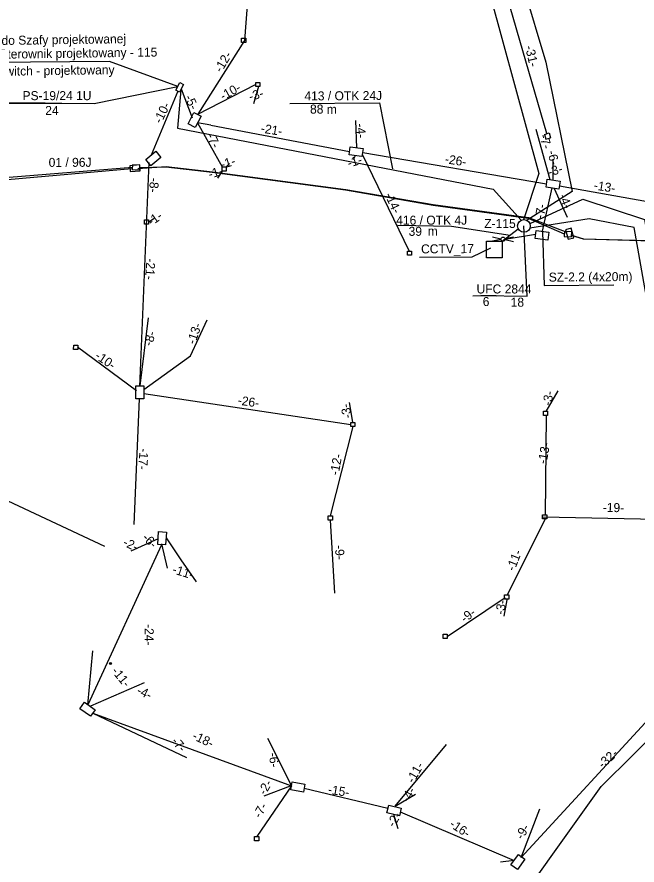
# Model space of a CAD drawing. Extents: x 6494530 to 6506885, y 5884901 to 5892312.
# Drawn here: x 6501420.1 to 6501494, y 5888496.2 to 5888597.4 of the extents above; entities that cross this region are included whole.
import ezdxf

# ---------------------------------------------------------------- set-up
doc = ezdxf.new("R2010")
doc.units = 0
for name, color, linetype in [('Domyślna', 7, 'Continuous'), ('E-proj_kanal_sygn_', 7, 'Continuous'), ('E_linie pomoc', 7, 'Continuous'), ('kabel do tablicy infor parking', 7, 'Continuous'), ('kabel W KANALIZACJI ISTN', 7, 'Continuous'), ('kamera CCTV', 7, 'Continuous'), ('Kanalizacja_proj', 7, 'Continuous'), ('NOWY OPIS STEROWNIKA', 7, 'Continuous'), ('NOWY OPIS ZŁĄCZA', 7, 'Continuous'), ('nr  istniejącego kabla otk', 7, 'Continuous'), ('opis CCTV', 7, 'Continuous'), ('opis kabla CCTV_OTK', 7, 'Continuous'), ('opis kabla otk', 7, 'Continuous'), ('opis PS', 7, 'Continuous'), ('opis SZ-2_2', 7, 'Continuous'), ('SKR-2', 7, 'Continuous'), ('sterownik', 7, 'Continuous'), ('studnie do wyrysu', 7, 'Continuous'), ('trasa kanalizacji do wyrysu', 7, 'Continuous'), ('trasa rurociągu do wyrysu', 7, 'Continuous'), ('W ISTN OTK96J', 7, 'Continuous'), ('Warstwa 34', 7, 'Continuous'), ('Warstwa 59', 7, 'Continuous'), ('WOJEWÓDZKIE', 7, 'Continuous')]:
    doc.layers.add(name, color=color, linetype=linetype)

# ---------------------------------------------------------------- blocks, each defined once
blk = doc.blocks.new('E- studnia kanaliz')
at = {"layer": 'E-proj_kanal_sygn_'}
for points in [[(65014841.8, 58885840.1), (65014847.6, 58885841.9)], [(65014841.8, 58885840.1), (65014843.6, 58885834.4)], [(65014847.6, 58885841.9), (65014849.3, 58885836.1)], [(65014843.6, 58885834.4), (65014849.3, 58885836.1)]]:
    blk.add_lwpolyline(points, dxfattribs=at)
blk = doc.blocks.new('POINT_DISPLAY')
at = {"layer": 'Domyślna'}
blk.add_line((0, 0), (0, 0), dxfattribs=at)
blk = doc.blocks.new('ELARMA_7')
at = {"layer": 'Warstwa 59'}
for radius in [0.125, 0.0625]:
    blk.add_circle((0, 0), radius, dxfattribs=at)
blk.add_blockref('POINT_DISPLAY', (0, 0), dxfattribs=at)
blk.add_blockref('POINT_DISPLAY', (0, 0), dxfattribs=at)
blk = doc.blocks.new('ELLATA_212')
at = {"layer": 'Warstwa 59'}
for p, q in [((-1.25, 0.25), (-0.25, 0.05)), ((1.25, 0.25), (0.25, 0.05)), ((-0.25, -0.05), (-1.25, -0.25)), ((0.25, -0.05), (1.25, -0.25))]:
    blk.add_line(p, q, dxfattribs=at)
blk.add_circle((0, 0), 0.25, dxfattribs=at)

msp = doc.modelspace()

# ---------------------------------------------------------------- linework, layer by layer
at = {"layer": 'E-proj_kanal_sygn_'}
msp.add_lwpolyline([(6501483.28, 5888583.5), (6501476.05, 5888608.52)], dxfattribs=at)
msp.add_lwpolyline([(6501483.28, 5888583.5), (6501476.05, 5888608.52)], dxfattribs=at)
msp.add_lwpolyline([(6501483.28, 5888583.5), (6501476.05, 5888608.52)], dxfattribs=at)
msp.add_lwpolyline([(6501483.28, 5888583.5), (6501476.05, 5888608.52)], dxfattribs=at)
at = {"layer": 'kabel do tablicy infor parking'}
for points in [[(6501443.25, 5888665.28), (6501455.89, 5888669.35), (6501468.21, 5888625.87), (6501475.14, 5888605.14), (6501482.32, 5888578.74), (6501480.49, 5888573.23)], [(6501434.57, 5888395.48), (6501438.15, 5888395.89), (6501455.1, 5888445.95), (6501467.7, 5888471.34), (6501479.38, 5888491.63), (6501476.98, 5888487.62), (6501489.76, 5888505.54), (6501489.76, 5888505.54), (6501501.34, 5888517.02), (6501500.31, 5888521.94), (6501498.57, 5888540.76), (6501497, 5888553.65), (6501493.69, 5888572.3), (6501488.33, 5888573.34), (6501481.27, 5888572.23)], [(6501477.95, 5888570.65), (6501479.87, 5888572.14)]]:
    msp.add_lwpolyline(points, dxfattribs=at)
at = {"layer": 'kabel W KANALIZACJI ISTN'}
for points in [[(6501400.79, 5888791.06), (6501398.16, 5888783.92), (6501411.28, 5888776.9), (6501420.5, 5888779.52), (6501423.1, 5888780.36), (6501427.62, 5888762.1), (6501437.94, 5888725.06), (6501443.15, 5888707.71), (6501445.51, 5888697.23), (6501453.23, 5888693.37), (6501466.45, 5888647.65), (6501475.19, 5888618.8), (6501483.15, 5888592.03), (6501486.29, 5888576.59), (6501480.8, 5888573.11)], [(6501439.6, 5888588.73), (6501439.21, 5888584.14), (6501476.89, 5888576.86), (6501480.22, 5888573.16)], [(6501481.31, 5888572.78), (6501487.59, 5888575.68), (6501494.93, 5888573.26), (6501498.29, 5888553.82), (6501551.78, 5888552.43), (6501559.34, 5888553.29), (6501561.17, 5888567.33), (6501561.95, 5888568.09)]]:
    msp.add_lwpolyline(points, dxfattribs=at)
msp.add_circle((6501480.55, 5888572.48), 0.757, dxfattribs=at)
at = {"layer": 'kamera CCTV'}
msp.add_lwpolyline([(6501476.1, 5888570.65), (6501477.95, 5888570.65), (6501477.95, 5888568.66), (6501476.1, 5888568.66)], close=True, dxfattribs=at)
at = {"layer": 'Kanalizacja_proj'}
for p, q in [((6501460.6, 5888581.82), (6501460.5, 5888585.08)), ((6501443.18, 5888584.5), (6501459.72, 5888581.38)), ((6501461.31, 5888581.24), (6501483.26, 5888577.52)), ((6501460.41, 5888580.87), (6501460.16, 5888580.39)), ((6501484.02, 5888580.45), (6501484.02, 5888577.96)), ((6501484.18, 5888576.97), (6501485.73, 5888573.53)), ((6501484.78, 5888577.26), (6501495.29, 5888575.41)), ((6501434.75, 5888553.39), (6501435.74, 5888561.5)), ((6501430.56, 5888534.21), (6501387.93, 5888554.2)), ((6501483.19, 5888550.34), (6501484.63, 5888552.8)), ((6501434.62, 5888551.85), (6501433.99, 5888536.82)), ((6501435.2, 5888552.49), (6501459.91, 5888548.77)), ((6501460.12, 5888549.06), (6501459.75, 5888551.4)), ((6501499.33, 5888537.37), (6501482.81, 5888537.72)), ((6501437.32, 5888534.42), (6501428.52, 5888515.32)), ((6501436.89, 5888535.14), (6501433.65, 5888533.66)), ((6501437.32, 5888534.51), (6501437.97, 5888531.64)), ((6501478.51, 5888527.85), (6501478.17, 5888525.88)), ((6501428.52, 5888515.32), (6501429.13, 5888521.77)), ((6501428.89, 5888515.2), (6501435.26, 5888517.97)), ((6501429.1, 5888514.33), (6501452.82, 5888505.63)), ((6501429.12, 5888514.32), (6501440.29, 5888509)), ((6501449.94, 5888511.32), (6501452.82, 5888505.63)), ((6501465.17, 5888503.19), (6501471.32, 5888510.59)), ((6501449.54, 5888504.46), (6501452.69, 5888505.65)), ((6501454.34, 5888505.37), (6501464.33, 5888502.98)), ((6501465.19, 5888503.21), (6501467.6, 5888504.66)), ((6501464.97, 5888502.24), (6501465.49, 5888500.56)), ((6501465.8, 5888502.54), (6501479.38, 5888496.74)), ((6501480.22, 5888497.08), (6501482.47, 5888502.9)), ((6501479.38, 5888496.74), (6501477.76, 5888496.53))]:
    msp.add_line(p, q, dxfattribs=at)
for points in [[(6501447.37, 5888594.39), (6501446.87, 5888594.4), (6501446.87, 5888594.9), (6501447.37, 5888594.89)], [(6501449.05, 5888589.12), (6501448.55, 5888589.12), (6501448.55, 5888589.62), (6501449.05, 5888589.62)], [(6501445.04, 5888579.02), (6501444.54, 5888579.02), (6501444.54, 5888579.52), (6501445.04, 5888579.52)], [(6501435.77, 5888572.71), (6501435.27, 5888572.71), (6501435.27, 5888573.21), (6501435.77, 5888573.21)], [(6501467.15, 5888568.98), (6501466.65, 5888568.98), (6501466.65, 5888569.48), (6501467.15, 5888569.48)], [(6501427.32, 5888557.73), (6501426.82, 5888557.73), (6501426.83, 5888558.23), (6501427.33, 5888558.23)], [(6501483.38, 5888549.86), (6501482.88, 5888549.86), (6501482.88, 5888550.36), (6501483.38, 5888550.36)], [(6501460.39, 5888548.52), (6501459.89, 5888548.52), (6501459.89, 5888549.02), (6501460.39, 5888549.02)], [(6501460.39, 5888548.52), (6501459.89, 5888548.52), (6501459.89, 5888549.02), (6501460.39, 5888549.02)], [(6501457.7, 5888537.36), (6501457.2, 5888537.36), (6501457.2, 5888537.86), (6501457.7, 5888537.86)], [(6501483.28, 5888537.5), (6501482.78, 5888537.51), (6501482.78, 5888538.01), (6501483.28, 5888538)], [(6501478.75, 5888527.93), (6501478.25, 5888527.93), (6501478.25, 5888528.43), (6501478.75, 5888528.43)], [(6501471.41, 5888523.23), (6501470.91, 5888523.23), (6501470.91, 5888523.73), (6501471.41, 5888523.73)], [(6501448.91, 5888499.07), (6501448.41, 5888499.08), (6501448.41, 5888499.58), (6501448.91, 5888499.57)]]:
    msp.add_lwpolyline(points, close=True, dxfattribs=at)
for points in [[(6501435.2, 5888552.97), (6501440.78, 5888556.99), (6501442.74, 5888561.29)], [(6501483.2, 5888549.84), (6501483.07, 5888537.97)], [(6501483.07, 5888537.47), (6501478.56, 5888528.43)], [(6501437.85, 5888535.24), (6501439.61, 5888532.61), (6501441.45, 5888529.99)]]:
    msp.add_lwpolyline(points, dxfattribs=at)
at = {"layer": 'NOWY OPIS STEROWNIKA'}
msp.add_lwpolyline([(6501439.26, 5888589.14), (6501431.08, 5888592.12), (6501416.91, 5888592)], dxfattribs=at)
at = {"layer": 'opis CCTV'}
msp.add_lwpolyline([(6501476.58, 5888569.83), (6501474.33, 5888568.76), (6501468.11, 5888568.72)], dxfattribs=at)
at = {"layer": 'opis kabla CCTV_OTK'}
msp.add_lwpolyline([(6501465.49, 5888572.57), (6501471.91, 5888572.46), (6501478.91, 5888571.39)], dxfattribs=at)
at = {"layer": 'opis kabla otk'}
msp.add_lwpolyline([(6501452.6, 5888587.11), (6501463.3, 5888587.18), (6501464.87, 5888579.29)], dxfattribs=at)
at = {"layer": 'opis PS'}
for points in [[(6501425.43, 5888587.11), (6501418.75, 5888587.15), (6501423.43, 5888587.12), (6501418.75, 5888587.15), (6501429.25, 5888587.11), (6501439.26, 5888589.14)], [(6501474.47, 5888564.15), (6501475.4, 5888564.16), (6501477.23, 5888564.14), (6501475.4, 5888564.16), (6501480.94, 5888564.11), (6501480.55, 5888572.48)]]:
    msp.add_lwpolyline(points, dxfattribs=at)
at = {"layer": 'opis SZ-2_2'}
msp.add_lwpolyline([(6501482.78, 5888571.83), (6501482.97, 5888565.39), (6501491.29, 5888565.46)], dxfattribs=at)
at = {"layer": 'SKR-2'}
for points in [[(6501441.18, 5888586.03), (6501442.03, 5888585.59), (6501441.32, 5888584.22), (6501440.47, 5888584.66)], [(6501436.61, 5888581.39), (6501437.22, 5888580.65), (6501436.02, 5888579.67), (6501435.42, 5888580.41)], [(6501461.35, 5888581.71), (6501461.21, 5888580.77), (6501459.69, 5888580.99), (6501459.83, 5888581.94)], [(6501484.87, 5888577.84), (6501484.73, 5888576.89), (6501483.2, 5888577.12), (6501483.34, 5888578.06)], [(6501483.54, 5888571.72), (6501483.4, 5888570.77), (6501481.88, 5888571), (6501482.02, 5888571.94)], [(6501434.25, 5888553.39), (6501435.2, 5888553.39), (6501435.2, 5888551.85), (6501434.24, 5888551.85)], [(6501436.95, 5888535.99), (6501437.9, 5888535.93), (6501437.8, 5888534.39), (6501436.85, 5888534.46)], [(6501429.38, 5888514.72), (6501428.83, 5888513.94), (6501427.57, 5888514.83), (6501428.11, 5888515.61)], [(6501452.74, 5888505.16), (6501452.9, 5888506.1), (6501454.42, 5888505.84), (6501454.26, 5888504.9)], [(6501464.2, 5888502.41), (6501464.42, 5888503.34), (6501465.92, 5888502.97), (6501465.69, 5888502.04)], [(6501479.9, 5888497.45), (6501480.67, 5888496.89), (6501479.77, 5888495.64), (6501479, 5888496.2)]]:
    msp.add_lwpolyline(points, close=True, dxfattribs=at)
at = {"layer": 'sterownik'}
msp.add_lwpolyline([(6501439.45, 5888588.46), (6501439.02, 5888588.69), (6501439.49, 5888589.59), (6501439.92, 5888589.36)], close=True, dxfattribs=at)
at = {"layer": 'studnie do wyrysu'}
for points in [[(6501433.58, 5888578.98), (6501434.76, 5888579.08), (6501434.7, 5888579.76), (6501433.52, 5888579.66)], [(6501433.58, 5888578.98), (6501434.76, 5888579.08), (6501434.7, 5888579.76), (6501433.52, 5888579.66)], [(6501433.58, 5888578.98), (6501434.76, 5888579.08), (6501434.7, 5888579.76), (6501433.52, 5888579.66)], [(6501433.58, 5888578.98), (6501434.76, 5888579.08), (6501434.7, 5888579.76), (6501433.52, 5888579.66)], [(6501433.58, 5888578.98), (6501434.76, 5888579.08), (6501434.7, 5888579.76), (6501433.52, 5888579.66)], [(6501433.58, 5888578.98), (6501434.76, 5888579.08), (6501434.7, 5888579.76), (6501433.52, 5888579.66)], [(6501486.49, 5888571.07), (6501486.17, 5888572.21), (6501485.51, 5888572.03), (6501485.82, 5888570.89)], [(6501486.49, 5888571.07), (6501486.17, 5888572.21), (6501485.51, 5888572.03), (6501485.82, 5888570.89)], [(6501486.49, 5888571.07), (6501486.17, 5888572.21), (6501485.51, 5888572.03), (6501485.82, 5888570.89)], [(6501486.49, 5888571.07), (6501486.17, 5888572.21), (6501485.51, 5888572.03), (6501485.82, 5888570.89)], [(6501486.49, 5888571.07), (6501486.17, 5888572.21), (6501485.51, 5888572.03), (6501485.82, 5888570.89)], [(6501486.49, 5888571.07), (6501486.17, 5888572.21), (6501485.51, 5888572.03), (6501485.82, 5888570.89)]]:
    msp.add_lwpolyline(points, close=True, dxfattribs=at)
at = {"layer": 'trasa rurociągu do wyrysu'}
for points in [[(6501380.4, 5888580.01), (6501407.19, 5888576.98), (6501433.76, 5888579.35)], [(6501380.4, 5888580.01), (6501407.19, 5888576.98), (6501433.76, 5888579.35)], [(6501380.4, 5888580.01), (6501407.19, 5888576.98), (6501433.76, 5888579.35)], [(6501380.4, 5888580.01), (6501407.19, 5888576.98), (6501433.76, 5888579.35)], [(6501380.4, 5888580.01), (6501407.19, 5888576.98), (6501433.76, 5888579.35)], [(6501380.4, 5888580.01), (6501407.19, 5888576.98), (6501433.76, 5888579.35)], [(6501434.5, 5888579.33), (6501437.87, 5888579.58), (6501443.4, 5888578.95), (6501459.3, 5888576.84), (6501469.74, 5888575.03), (6501481.1, 5888573.47), (6501485.69, 5888571.73)], [(6501434.5, 5888579.33), (6501437.87, 5888579.58), (6501443.4, 5888578.95), (6501459.3, 5888576.84), (6501469.74, 5888575.03), (6501481.1, 5888573.47), (6501485.69, 5888571.73)], [(6501434.5, 5888579.33), (6501437.87, 5888579.58), (6501443.4, 5888578.95), (6501459.3, 5888576.84), (6501469.74, 5888575.03), (6501481.1, 5888573.47), (6501485.69, 5888571.73)], [(6501434.5, 5888579.33), (6501437.87, 5888579.58), (6501443.4, 5888578.95), (6501459.3, 5888576.84), (6501469.74, 5888575.03), (6501481.1, 5888573.47), (6501485.69, 5888571.73)], [(6501434.5, 5888579.33), (6501437.87, 5888579.58), (6501443.4, 5888578.95), (6501459.3, 5888576.84), (6501469.74, 5888575.03), (6501481.1, 5888573.47), (6501485.69, 5888571.73)], [(6501434.5, 5888579.33), (6501437.87, 5888579.58), (6501443.4, 5888578.95), (6501459.3, 5888576.84), (6501469.74, 5888575.03), (6501481.1, 5888573.47), (6501485.69, 5888571.73)], [(6501486.23, 5888571.36), (6501487.65, 5888570.93), (6501500.01, 5888570.6), (6501505.08, 5888570.69), (6501519.77, 5888570.31), (6501521.04, 5888569.77)], [(6501486.23, 5888571.36), (6501487.65, 5888570.93), (6501500.01, 5888570.6), (6501505.08, 5888570.69), (6501519.77, 5888570.31), (6501521.04, 5888569.77)], [(6501486.23, 5888571.36), (6501487.65, 5888570.93), (6501500.01, 5888570.6), (6501505.08, 5888570.69), (6501519.77, 5888570.31), (6501521.04, 5888569.77)], [(6501486.23, 5888571.36), (6501487.65, 5888570.93), (6501500.01, 5888570.6), (6501505.08, 5888570.69), (6501519.77, 5888570.31), (6501521.04, 5888569.77)], [(6501486.23, 5888571.36), (6501487.65, 5888570.93), (6501500.01, 5888570.6), (6501505.08, 5888570.69), (6501519.77, 5888570.31), (6501521.04, 5888569.77)], [(6501486.23, 5888571.36), (6501487.65, 5888570.93), (6501500.01, 5888570.6), (6501505.08, 5888570.69), (6501519.77, 5888570.31), (6501521.04, 5888569.77)]]:
    msp.add_lwpolyline(points, dxfattribs=at)
at = {"layer": 'W ISTN OTK96J'}
for points in [[(6501379.89, 5888580.11), (6501407.32, 5888577.34), (6501433.83, 5888579.5)], [(6501434.69, 5888579.46), (6501437.84, 5888579.53), (6501443.37, 5888578.9), (6501459.27, 5888576.79), (6501469.71, 5888574.98), (6501481.07, 5888573.42), (6501485.37, 5888571.53)], [(6501486.2, 5888571.38), (6501487.63, 5888570.95), (6501499.99, 5888570.62), (6501505.06, 5888570.71), (6501519.75, 5888570.33), (6501521.33, 5888570.07)]]:
    msp.add_lwpolyline(points, dxfattribs=at)
for points in [[(6501434.71, 5888579.74), (6501433.85, 5888579.79), (6501433.81, 5888579.22), (6501434.68, 5888579.17)], [(6501486.25, 5888571.76), (6501485.39, 5888571.81), (6501485.36, 5888571.24), (6501486.22, 5888571.2)]]:
    msp.add_lwpolyline(points, close=True, dxfattribs=at)
at = {"layer": 'Warstwa 34'}
for p, q in [((6501441.65, 5888585.84), (6501448.54, 5888589.38)), ((6501448.86, 5888589.14), (6501448.28, 5888587.06)), ((6501439.24, 5888588.56), (6501436.06, 5888580.94)), ((6501439.66, 5888588.87), (6501440.95, 5888585.38)), ((6501443.18, 5888584.5), (6501441.61, 5888584.81)), ((6501441.61, 5888584.81), (6501444.54, 5888579.52)), ((6501483.68, 5888577.97), (6501482, 5888583.98)), ((6501461.26, 5888581.05), (6501466.87, 5888569.47)), ((6501435.8, 5888580.04), (6501434.67, 5888553.33)), ((6501444.54, 5888579.02), (6501444, 5888578.17)), ((6501445.41, 5888579.94), (6501445.04, 5888579.52)), ((6501483.9, 5888577.02), (6501482.72, 5888571.86)), ((6501435.77, 5888572.94), (6501436.43, 5888573.41)), ((6501478.3, 5888570.9), (6501481.93, 5888571.51)), ((6501434.34, 5888552.81), (6501427.28, 5888558.01)), ((6501460.13, 5888548.53), (6501457.44, 5888537.87)), ((6501457.45, 5888537.35), (6501457.96, 5888528.62)), ((6501471.41, 5888523.48), (6501478.3, 5888528.12)), ((6501480.21, 5888497.08), (6501500.24, 5888518.87)), ((6501452.82, 5888505.63), (6501448.68, 5888499.58))]:
    msp.add_line(p, q, dxfattribs=at)
msp.add_lwpolyline([(6501449.48, 5888624.68), (6501447.19, 5888594.63), (6501441.65, 5888585.84)], dxfattribs=at)

# ---------------------------------------------------------------- block references
at = {"layer": 'E_linie pomoc', "xscale": 0.1, "yscale": 0.10000000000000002}
msp.add_blockref('E- studnia kanaliz', (-1.19, -0.61), dxfattribs=at)
msp.add_blockref('E- studnia kanaliz', (-1.19, -0.61), dxfattribs=at)
msp.add_blockref('E- studnia kanaliz', (-1.19, -0.61), dxfattribs=at)
msp.add_blockref('E- studnia kanaliz', (-1.19, -0.61), dxfattribs=at)
at = {"layer": 'Warstwa 59', "xscale": 1.0000014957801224, "yscale": 1.0000014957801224, "rotation": -1.2028422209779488}
msp.add_blockref('ELLATA_212', (6501478.05, 5888570.9), dxfattribs=at)
at = {"layer": 'Warstwa 59'}
msp.add_blockref('ELARMA_7', (6501431.22, 5888520.25), dxfattribs=at)

# ---------------------------------------------------------------- texts
at = {"layer": 'NOWY OPIS STEROWNIKA'}
for s, p in [(' do Szafy projektowanej', (6501417.82, 5888594.08)), ('Sterownik projektowany - 115', (6501417.96, 5888592.44)), ('Switch - projektowany', (6501417.73, 5888590.4))]:
    msp.add_text(s, height=1.075, rotation=0.8155, dxfattribs=at).set_placement(p)
at = {"layer": 'NOWY OPIS ZŁĄCZA'}
msp.add_text('Z-115', height=1.075, dxfattribs=at).set_placement((6501475.82, 5888572.24))
at = {"layer": 'nr  istniejącego kabla otk'}
msp.add_text('01 / 96J', height=1.075, rotation=0.1577, dxfattribs=at).set_placement((6501423.84, 5888579.53))
at = {"layer": 'opis CCTV'}
msp.add_text('CCTV_17', height=1.075, rotation=0.3492, dxfattribs=at).set_placement((6501468.28, 5888569.2))
at = {"layer": 'opis kabla CCTV_OTK'}
for s, height, p in [('413 / OTK 24J', 1.075, (6501454.36, 5888587.46)), ('88', 1.075, (6501455.03, 5888585.89)), ('m', 1.08, (6501457.03, 5888585.86))]:
    msp.add_text(s, height=height, rotation=0.355, dxfattribs=at).set_placement(p)
for s, height, p in [('416 / OTK 4J', 1.075, (6501465.31, 5888572.63)), ('39', 1.075, (6501466.79, 5888571.3)), ('m', 1.07, (6501469.07, 5888571.34))]:
    msp.add_text(s, height=height, dxfattribs=at).set_placement(p)
at = {"layer": 'opis PS'}
for s, height, p in [('PS-19/24 1U', 1.075, (6501420.72, 5888587.5)), ('24', 1.075, (6501423.43, 5888585.73)), ('UFC 2844', 1.075, (6501474.9, 5888564.42)), ('6', 1.07, (6501475.64, 5888562.92)), ('18', 1.075, (6501478.97, 5888562.84))]:
    msp.add_text(s, height=height, dxfattribs=at).set_placement(p)
at = {"layer": 'opis SZ-2_2'}
msp.add_text('SZ-2.2 (4x20m)', height=1.075, rotation=0.4523, dxfattribs=at).set_placement((6501483.52, 5888565.83))
at = {"layer": 'trasa kanalizacji do wyrysu'}
for s, p in [('-31-', (6501480.68, 5888593.89)), ('-6-', (6501483.35, 5888581.38))]:
    msp.add_text(s, height=1.075, rotation=282.742, dxfattribs=at).set_placement(p)
at = {"layer": 'WOJEWÓDZKIE'}
for s, rotation, p in [('-12-', 59.3975, (6501444.45, 5888590.71)), ('-10-', 29.2829, (6501444.65, 5888587.43)), ('-3-', 16.9652, (6501447.9, 5888587.38)), ('-10-', 64.173, (6501437.27, 5888584.62)), ('-5-', 294.5516, (6501440.04, 5888587.84)), ('-21-', 350.9392, (6501449.1, 5888583.64)), ('-4-', 274.2202, (6501460.52, 5888584.67)), ('-7-', 294.5516, (6501442.65, 5888583.26)), ('-7-', 284.4924, (6501482.4, 5888583.28)), ('-1-', 16.9652, (6501444.54, 5888579.28)), ('-1-', 16.9652, (6501459.66, 5888579.43)), ('-26-', 350.9392, (6501471.07, 5888579.98)), ('-1-', 16.9652, (6501443.07, 5888578.11)), ('-3-', 16.9652, (6501483.58, 5888578.36)), ('-8-', 266.0212, (6501435.94, 5888578.25)), ('-13-', 350.9392, (6501488.84, 5888576.84)), ('-14-', 294.5516, (6501463.93, 5888576.18)), ('-4-', 291.2812, (6501484.7, 5888576.06)), ('-7-', 79.7685, (6501482.9, 5888573.26)), ('-1-', 35.2295, (6501436.1, 5888572.44)), ('-21-', 266.0212, (6501435.52, 5888568.64)), ('-13-', 71.6428, (6501441.32, 5888558.27)), ('-8-', 72.2324, (6501436.13, 5888558.05)), ('-10-', 325.6308, (6501429.26, 5888556.74)), ('-3-', 79.7685, (6501483.81, 5888550.96)), ('-26-', 351.4291, (6501446.35, 5888551.17)), ('-3-', 99.5535, (6501460.01, 5888549.59)), ('-17-', 266.0212, (6501434.7, 5888545.96)), ('-13-', 79.7685, (6501483.24, 5888544)), ('-12-', 79.7685, (6501458.43, 5888542.65)), ('-19-', 358.7774, (6501489.95, 5888538.35)), ('-6-', 314.7368, (6501434.93, 5888535.16)), ('-2-', 334.9091, (6501432.62, 5888534.35)), ('-9-', 273.461, (6501457.99, 5888534.34)), ('-11-', 68.5708, (6501479.41, 5888531.2)), ('-11-', 342.7213, (6501438.52, 5888531.04)), ('-3-', 79.7685, (6501478.17, 5888526.01)), ('-9-', 37.3821, (6501473.5, 5888525.06)), ('-24-', 270.2134, (6501435.3, 5888524.94)), ('-11-', 308.9787, (6501431.28, 5888519.3)), ('-4-', 334.9091, (6501434.26, 5888516.66)), ('-7-', 310.1685, (6501438.42, 5888510.91)), ('-18-', 334.9091, (6501440.9, 5888511.25)), ('-6-', 276.0556, (6501450.11, 5888509.53)), ('-32-', 42.0651, (6501489.96, 5888507.65)), ('-11-', 60.4566, (6501467.39, 5888505.86)), ('-2-', 60.4566, (6501449.7, 5888504.46)), ('-15-', 350.8531, (6501457.11, 5888504.71)), ('-4-', 60.4566, (6501466.79, 5888503.57)), ('-7-', 60.4566, (6501449.11, 5888501.69)), ('-2-', 60.4566, (6501465.08, 5888500.61)), ('-16-', 326.0631, (6501471.58, 5888500.83)), ('-9-', 60.4566, (6501480.4, 5888499.14))]:
    msp.add_text(s, height=1.075, rotation=rotation, dxfattribs=at).set_placement(p)

doc.saveas('drawing.dxf')
